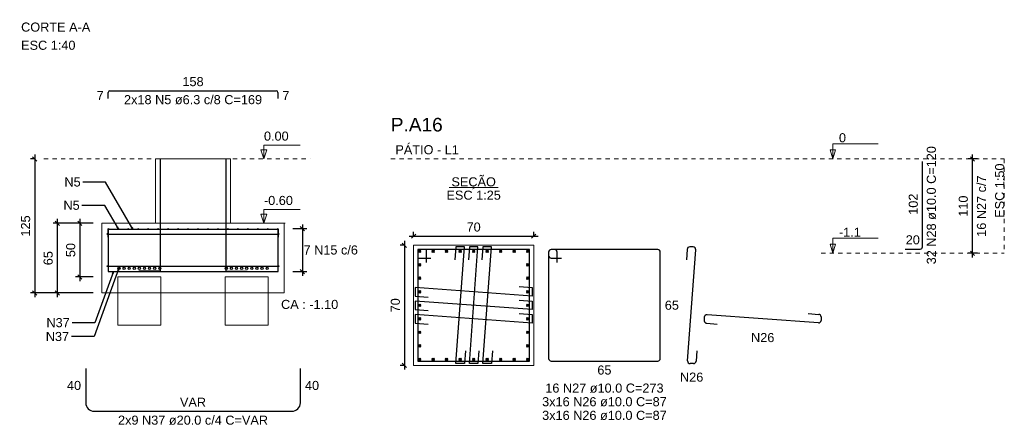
# Model space of a CAD drawing. Header units: millimetres. Extents: x 10 to 1250, y -62 to 528.
# Tile 796 of 909: x 711 to 734, y 85 to 95. Entities that reach past the tile are written whole.
import ezdxf

# ---------------------------------------------------------------- set-up
doc = ezdxf.new("R2010")
doc.units = ezdxf.units.MM
doc.header["$LTSCALE"] = 0.05
doc.linetypes.add('DOT', pattern=[6.35, 0, -6.35])
for name, color, linetype, lineweight in [('Descrição da armadura', 7, 'Continuous', 5), ('DT-Barras na forma', 2, 'Continuous', 30), ('DT-Barras no corte', 5, 'Continuous', 5), ('DT-Barras rebatidas', 2, 'Continuous', 30), ('DT-Cotas', 9, 'Continuous', 5), ('DT-Forma', 5, 'Continuous', 5), ('DT-Pontilhado', 9, 'DOT', 5), ('DT-Textos', 7, 'Continuous', 5), ('DT-Título', 3, 'Continuous', 20), ('Textos armaduras', 7, 'Continuous', 5)]:
    doc.layers.add(name, color=color, linetype=linetype, lineweight=lineweight)
doc.styles.add('Arial', font='arial.ttf')
doc.styles.get("Standard").update_dxf_attribs({"font": 'arial.ttf'})
doc.dimstyles.get("Standard").update_dxf_attribs({"dimtxt": 0.18, "dimasz": 0.18, "dimexe": 0.18, "dimexo": 0.0625, "dimgap": 0.1, "dimtad": 1, "dimzin": 0, "dimdsep": 46, "dimtxsty": 'Standard', "dimblk": 'OBLIQUE', "dimcen": 0.1, "dimadec": 0, "dimazin": 0, "dimtfac": 1, "dimtofl": 0, "dimtmove": 0, "dimatfit": 3, "dimldrblk": 'OBLIQUE', "dimfxl": 1, "dimtolj": 1, "dimtzin": 0, "dimarcsym": 1})
doc.dimstyles.new('UM_25.000000', dxfattribs={"dimtxt": 0.18, "dimasz": 0.1, "dimexe": 0.1, "dimexo": 0.2, "dimgap": 0, "dimtad": 1, "dimtih": 1, "dimtoh": 1, "dimdec": 1, "dimlfac": 25, "dimzin": 0, "dimdsep": 46, "dimtxsty": 'Standard', "dimcen": 0.09, "dimdle": 0.1, "dimadec": 1, "dimazin": 2, "dimtfac": 1, "dimtdec": 4, "dimtofl": 0, "dimtmove": 0, "dimatfit": 3, "dimfxl": 1, "dimtolj": 1, "dimarcsym": 0})
doc.dimstyles.new('UM_40.000000', dxfattribs={"dimtxt": 0.18, "dimasz": 0.1, "dimexe": 0.1, "dimexo": 0.2, "dimgap": 0, "dimtad": 1, "dimtih": 1, "dimtoh": 1, "dimdec": 1, "dimlfac": 40, "dimzin": 0, "dimdsep": 46, "dimtxsty": 'Standard', "dimcen": 0.09, "dimdle": 0.1, "dimadec": 1, "dimazin": 2, "dimtfac": 1, "dimtdec": 4, "dimtofl": 0, "dimtmove": 0, "dimatfit": 3, "dimfxl": 1, "dimtolj": 1, "dimarcsym": 0})
doc.dimstyles.new('UM_50.000000', dxfattribs={"dimtxt": 0.18, "dimasz": 0.1, "dimexe": 0.1, "dimexo": 0.2, "dimgap": 0.1, "dimtad": 1, "dimdec": 1, "dimlfac": 50, "dimzin": 0, "dimdsep": 46, "dimtxsty": 'Standard', "dimblk": 'OBLIQUE', "dimcen": 0.09, "dimdle": 0.1, "dimadec": 1, "dimazin": 2, "dimtfac": 1, "dimtdec": 1, "dimtofl": 0, "dimtmove": 0, "dimatfit": 3, "dimldrblk": 'OBLIQUE', "dimfxl": 1, "dimtolj": 1, "dimarcsym": 1})

# ---------------------------------------------------------------- blocks, each defined once
blk = doc.blocks.new('_Oblique')
at = {"color": 0, "linetype": 'ByBlock', "lineweight": -2}
blk.add_line((-0.5, -0.5), (0.5, 0.5), dxfattribs=at)
blk = doc.blocks.new('*D1061')
at = {"layer": 'Defpoints', "color": 0, "transparency": 16777216}
for p in [(720.111, 89.555), (719.9, 86.755), (720.111, 86.755)]:
    blk.add_point(p, dxfattribs=at)
at = {"layer": 'DT-Cotas', "color": 0, "lineweight": -2, "transparency": 16777216}
for p, q in [((719.911, 89.555), (719.8, 89.555)), ((719.9, 89.655), (719.9, 86.655)), ((719.911, 86.755), (719.8, 86.755))]:
    blk.add_line(p, q, dxfattribs=at)
at = {"layer": 'DT-Cotas', "color": 0, "lineweight": -2, "transparency": 16777216, "xscale": 0.1, "yscale": 0.1, "zscale": 0.1}
for p, rotation in [((719.9, 89.555), 90), ((719.9, 86.755), 270)]:
    blk.add_blockref('_Oblique', p, dxfattribs=dict(at, rotation=rotation))
at = {"layer": 'DT-Cotas', "transparency": 16777216, "insert": (719.688, 88.155), "char_height": 0.2118, "attachment_point": 5, "rotation": 90, "style": 'Arial'}
blk.add_mtext('\\A1;70', dxfattribs=at)
blk = doc.blocks.new('*D1062')
at = {"layer": 'Defpoints', "color": 0, "transparency": 16777216}
for p in [(722.911, 89.767), (720.111, 89.555), (722.911, 89.555)]:
    blk.add_point(p, dxfattribs=at)
at = {"layer": 'DT-Cotas', "color": 0, "lineweight": -2, "transparency": 16777216}
for p, q in [((720.011, 89.767), (723.011, 89.767)), ((720.111, 89.755), (720.111, 89.867)), ((722.911, 89.755), (722.911, 89.867))]:
    blk.add_line(p, q, dxfattribs=at)
at = {"layer": 'DT-Cotas', "color": 0, "lineweight": -2, "transparency": 16777216, "xscale": 0.1, "yscale": 0.1, "zscale": 0.1, "rotation": 180}
blk.add_blockref('_Oblique', (720.111, 89.767), dxfattribs=at)
at = {"layer": 'DT-Cotas', "color": 0, "lineweight": -2, "transparency": 16777216, "xscale": 0.1, "yscale": 0.1, "zscale": 0.1}
blk.add_blockref('_Oblique', (722.911, 89.767), dxfattribs=at)
at = {"layer": 'DT-Cotas', "transparency": 16777216, "insert": (721.511, 89.978), "char_height": 0.2118, "attachment_point": 5, "rotation": 0.0057, "style": 'Arial'}
blk.add_mtext('\\A1;70', dxfattribs=at)
blk = doc.blocks.new('*D1063')
at = {"layer": 'Defpoints', "color": 0, "transparency": 16777216}
for p in [(733.13, 91.567), (733.448, 91.567), (733.448, 89.367)]:
    blk.add_point(p, dxfattribs=at)
at = {"layer": 'DT-Cotas', "color": 0, "lineweight": -2, "transparency": 16777216}
for p, q in [((733.248, 91.567), (733.03, 91.567)), ((733.13, 89.267), (733.13, 91.667)), ((733.248, 89.367), (733.03, 89.367))]:
    blk.add_line(p, q, dxfattribs=at)
at = {"layer": 'DT-Cotas', "color": 0, "lineweight": -2, "transparency": 16777216, "xscale": 0.1, "yscale": 0.1, "zscale": 0.1}
for p, rotation in [((733.13, 91.567), 90), ((733.13, 89.367), 270)]:
    blk.add_blockref('_Oblique', p, dxfattribs=dict(at, rotation=rotation))
blk = doc.blocks.new('*D1064')
at = {"layer": 'Defpoints', "color": 0, "transparency": 16777216}
for p in [(733.13, 91.567), (733.448, 91.567), (733.448, 89.367)]:
    blk.add_point(p, dxfattribs=at)
at = {"layer": 'DT-Cotas', "color": 0, "lineweight": -2, "transparency": 16777216}
for p, q in [((733.248, 91.567), (733.03, 91.567)), ((733.13, 89.267), (733.13, 91.667)), ((733.248, 89.367), (733.03, 89.367))]:
    blk.add_line(p, q, dxfattribs=at)
at = {"layer": 'DT-Cotas', "color": 0, "lineweight": -2, "transparency": 16777216, "xscale": 0.1, "yscale": 0.1, "zscale": 0.1}
for p, rotation in [((733.13, 91.567), 90), ((733.13, 89.367), 270)]:
    blk.add_blockref('_Oblique', p, dxfattribs=dict(at, rotation=rotation))
blk = doc.blocks.new('*D1065')
at = {"layer": 'Defpoints', "color": 0, "transparency": 16777216}
for p in [(733.13, 91.567), (733.448, 91.567), (733.448, 89.367)]:
    blk.add_point(p, dxfattribs=at)
at = {"layer": 'DT-Cotas', "color": 0, "lineweight": -2, "transparency": 16777216}
for p, q in [((733.248, 91.567), (733.03, 91.567)), ((733.13, 89.267), (733.13, 91.667)), ((733.248, 89.367), (733.03, 89.367))]:
    blk.add_line(p, q, dxfattribs=at)
at = {"layer": 'DT-Cotas', "color": 0, "lineweight": -2, "transparency": 16777216, "xscale": 0.1, "yscale": 0.1, "zscale": 0.1}
for p, rotation in [((733.13, 91.567), 90), ((733.13, 89.367), 270)]:
    blk.add_blockref('_Oblique', p, dxfattribs=dict(at, rotation=rotation))
blk = doc.blocks.new('*D1074')
at = {"layer": 'Defpoints', "color": 0, "transparency": 16777216}
for p in [(712.851, 90.067), (712.339, 88.817), (712.851, 88.817)]:
    blk.add_point(p, dxfattribs=at)
at = {"layer": 'DT-Cotas', "color": 0, "lineweight": -2, "transparency": 16777216}
for p, q in [((712.339, 90.167), (712.339, 88.717)), ((712.651, 90.067), (712.239, 90.067)), ((712.651, 88.817), (712.239, 88.817))]:
    blk.add_line(p, q, dxfattribs=at)
at = {"layer": 'DT-Cotas', "color": 0, "lineweight": -2, "transparency": 16777216, "xscale": 0.1, "yscale": 0.1, "zscale": 0.1}
for p, rotation in [((712.339, 90.067), 90), ((712.339, 88.817), 270)]:
    blk.add_blockref('_Oblique', p, dxfattribs=dict(at, rotation=rotation))
at = {"layer": 'DT-Cotas', "transparency": 16777216, "insert": (712.127, 89.442), "char_height": 0.2118, "attachment_point": 5, "rotation": 90, "style": 'Arial'}
blk.add_mtext('\\A1;50', dxfattribs=at)
blk = doc.blocks.new('*D1075')
at = {"layer": 'Defpoints', "color": 0, "transparency": 16777216}
for p in [(712.851, 90.067), (711.814, 88.442), (712.851, 88.442)]:
    blk.add_point(p, dxfattribs=at)
at = {"layer": 'DT-Cotas', "color": 0, "lineweight": -2, "transparency": 16777216}
for p, q in [((711.814, 90.167), (711.814, 88.342)), ((712.651, 90.067), (711.714, 90.067)), ((712.651, 88.442), (711.714, 88.442))]:
    blk.add_line(p, q, dxfattribs=at)
at = {"layer": 'DT-Cotas', "color": 0, "lineweight": -2, "transparency": 16777216, "xscale": 0.1, "yscale": 0.1, "zscale": 0.1}
for p, rotation in [((711.814, 90.067), 90), ((711.814, 88.442), 270)]:
    blk.add_blockref('_Oblique', p, dxfattribs=dict(at, rotation=rotation))
at = {"layer": 'DT-Cotas', "transparency": 16777216, "insert": (711.602, 89.254), "char_height": 0.2118, "attachment_point": 5, "rotation": 90, "style": 'Arial'}
blk.add_mtext('\\A1;65', dxfattribs=at)
blk = doc.blocks.new('*D1076')
at = {"layer": 'Defpoints', "color": 0, "transparency": 16777216}
for p in [(711.501, 91.567), (711.289, 88.442), (712.851, 88.442)]:
    blk.add_point(p, dxfattribs=at)
at = {"layer": 'DT-Cotas', "color": 0, "lineweight": -2, "transparency": 16777216}
for p, q in [((711.301, 91.567), (711.189, 91.567)), ((711.289, 91.667), (711.289, 88.342)), ((712.651, 88.442), (711.189, 88.442))]:
    blk.add_line(p, q, dxfattribs=at)
at = {"layer": 'DT-Cotas', "color": 0, "lineweight": -2, "transparency": 16777216, "xscale": 0.1, "yscale": 0.1, "zscale": 0.1}
for p, rotation in [((711.289, 91.567), 90), ((711.289, 88.442), 270)]:
    blk.add_blockref('_Oblique', p, dxfattribs=dict(at, rotation=rotation))
at = {"layer": 'DT-Cotas', "transparency": 16777216, "insert": (711.077, 90.004), "char_height": 0.2118, "attachment_point": 5, "rotation": 90, "style": 'Arial'}
blk.add_mtext('\\A1;125', dxfattribs=at)
blk = doc.blocks.new('*D1066')
at = {"layer": 'Defpoints', "color": 0, "transparency": 16777216}
for p in [(717.101, 89.942), (717.101, 88.942), (717.524, 88.942)]:
    blk.add_point(p, dxfattribs=at)
at = {"layer": 'DT-Cotas', "color": 0, "lineweight": -2, "transparency": 16777216}
for p, q in [((717.301, 89.942), (717.624, 89.942)), ((717.524, 90.042), (717.524, 88.842)), ((717.301, 88.942), (717.624, 88.942))]:
    blk.add_line(p, q, dxfattribs=at)
at = {"layer": 'DT-Cotas', "color": 0, "lineweight": -2, "transparency": 16777216, "xscale": 0.1, "yscale": 0.1, "zscale": 0.1}
for p, rotation in [((717.524, 89.942), 90), ((717.524, 88.942), 270)]:
    blk.add_blockref('_Oblique', p, dxfattribs=dict(at, rotation=rotation))

msp = doc.modelspace()

# ---------------------------------------------------------------- linework, layer by layer
at = {"layer": 'DT-Barras na forma'}
for p, q in [((712.9856, 89.817), (716.9656, 89.817)), ((712.9856, 89.067), (716.9656, 89.067))]:
    msp.add_line(p, q, dxfattribs=at)
for points in [[(714.2131, 91.567), (714.2131, 88.9545), (713.7131, 88.9545)], [(715.7381, 91.567), (715.7381, 88.9545), (716.2381, 88.9545)], [(712.9956, 89.942), (712.9956, 88.942), (716.9556, 88.942), (716.9556, 89.942)], [(712.9956, 89.7451), (712.9956, 89.9262), (716.9556, 89.9262), (716.9556, 89.7451)], [(720.4115, 89.1549), (720.4115, 89.4549), (720.2115, 89.4549), (720.2115, 86.8549), (722.8115, 86.8549), (722.8115, 89.4549), (720.2115, 89.4549), (720.2115, 89.2549), (720.5115, 89.2549)], [(721.3185, 87.0941), (721.2965, 86.7949), (721.0965, 86.7949), (721.2965, 89.5149), (721.0965, 89.5149), (721.0745, 89.2157)], [(721.6335, 87.0941), (721.6115, 86.7949), (721.4115, 86.7949), (721.6115, 89.5149), (721.4115, 89.5149), (721.3895, 89.2157)], [(721.9485, 87.0941), (721.9265, 86.7949), (721.7265, 86.7949), (721.9265, 89.5149), (721.7265, 89.5149), (721.7045, 89.2157)], [(722.5723, 88.5919), (722.8715, 88.5699), (722.8715, 88.3699), (720.1515, 88.5699), (720.1515, 88.3699), (720.4507, 88.3479)], [(722.5723, 88.2769), (722.8715, 88.2549), (722.8715, 88.0549), (720.1515, 88.2549), (720.1515, 88.0549), (720.4507, 88.0329)], [(722.5723, 87.9619), (722.8715, 87.9399), (722.8715, 87.7399), (720.1515, 87.9399), (720.1515, 87.7399), (720.4507, 87.7179)]]:
    msp.add_lwpolyline(points, dxfattribs=at)
for centre, radius in [((712.9956, 89.942), 0), ((712.9956, 89.942), 0), ((713.0035, 89.9341), 0.00788), ((713.2355, 89.9341), 0.00788), ((713.4675, 89.9341), 0.00788), ((713.6995, 89.9341), 0.00788), ((713.9315, 89.9341), 0.00788), ((714.1635, 89.9341), 0.00788), ((714.3955, 89.9341), 0.00788), ((714.6276, 89.9341), 0.00788), ((714.8596, 89.9341), 0.00788), ((715.0916, 89.9341), 0.00788), ((715.3236, 89.9341), 0.00788), ((715.5556, 89.9341), 0.00788), ((715.7876, 89.9341), 0.00788), ((716.0196, 89.9341), 0.00788), ((716.2517, 89.9341), 0.00788), ((716.4837, 89.9341), 0.00788), ((716.7157, 89.9341), 0.00788), ((716.9477, 89.9341), 0.00788), ((712.9856, 89.817), 0.01), ((716.9656, 89.817), 0.01), ((712.9856, 89.067), 0.01), ((713.2506, 89.017), 0.025), ((713.3693, 89.017), 0.025), ((713.4881, 89.017), 0.025), ((713.6068, 89.017), 0.025), ((713.7256, 89.017), 0.025), ((713.8443, 89.017), 0.025), ((713.9631, 89.017), 0.025), ((714.0818, 89.017), 0.025), ((714.2006, 89.017), 0.025), ((715.7506, 89.017), 0.025), ((715.8693, 89.017), 0.025), ((715.9881, 89.017), 0.025), ((716.1068, 89.017), 0.025), ((716.2256, 89.017), 0.025), ((716.3443, 89.017), 0.025), ((716.4631, 89.017), 0.025), ((716.5818, 89.017), 0.025), ((716.7006, 89.017), 0.025), ((716.9656, 89.067), 0.01)]:
    msp.add_circle(centre, radius, dxfattribs=at)
at = {"layer": 'DT-Barras no corte'}
for p, q in [((720.2215, 89.3849), (720.2815, 89.4449)), ((720.2215, 89.4449), (720.2815, 89.3849)), ((720.5365, 89.3849), (720.5965, 89.4449)), ((720.5365, 89.4449), (720.5965, 89.3849)), ((720.8515, 89.3849), (720.9115, 89.4449)), ((720.8515, 89.4449), (720.9115, 89.3849)), ((721.1665, 89.3849), (721.2265, 89.4449)), ((721.1665, 89.4449), (721.2265, 89.3849)), ((721.4815, 89.3849), (721.5415, 89.4449)), ((721.4815, 89.4449), (721.5415, 89.3849)), ((721.7965, 89.3849), (721.8565, 89.4449)), ((721.7965, 89.4449), (721.8565, 89.3849)), ((722.1115, 89.3849), (722.1715, 89.4449)), ((722.1115, 89.4449), (722.1715, 89.3849)), ((722.4265, 89.3849), (722.4865, 89.4449)), ((722.4265, 89.4449), (722.4865, 89.3849)), ((722.7415, 89.3849), (722.8015, 89.4449)), ((722.7415, 89.4449), (722.8015, 89.3849)), ((720.2215, 89.0699), (720.2815, 89.1299)), ((720.2215, 89.1299), (720.2815, 89.0699)), ((722.7415, 89.0699), (722.8015, 89.1299)), ((722.7415, 89.1299), (722.8015, 89.0699)), ((720.2215, 88.7549), (720.2815, 88.8149)), ((720.2215, 88.8149), (720.2815, 88.7549)), ((722.7415, 88.7549), (722.8015, 88.8149)), ((722.7415, 88.8149), (722.8015, 88.7549)), ((720.2215, 88.4399), (720.2815, 88.4999)), ((720.2215, 88.4999), (720.2815, 88.4399)), ((722.7415, 88.4399), (722.8015, 88.4999)), ((722.7415, 88.4999), (722.8015, 88.4399)), ((720.2215, 88.1249), (720.2815, 88.1849)), ((720.2215, 88.1849), (720.2815, 88.1249)), ((722.7415, 88.1249), (722.8015, 88.1849)), ((722.7415, 88.1849), (722.8015, 88.1249)), ((720.2215, 87.8099), (720.2815, 87.8699)), ((720.2215, 87.8699), (720.2815, 87.8099)), ((722.7415, 87.8099), (722.8015, 87.8699)), ((722.7415, 87.8699), (722.8015, 87.8099)), ((720.2215, 87.4949), (720.2815, 87.5549)), ((720.2215, 87.5549), (720.2815, 87.4949)), ((722.7415, 87.4949), (722.8015, 87.5549)), ((722.7415, 87.5549), (722.8015, 87.4949)), ((720.2215, 87.1799), (720.2815, 87.2399)), ((720.2215, 87.2399), (720.2815, 87.1799)), ((722.7415, 87.1799), (722.8015, 87.2399)), ((722.7415, 87.2399), (722.8015, 87.1799)), ((720.2215, 86.8649), (720.2815, 86.9249)), ((720.2215, 86.9249), (720.2815, 86.8649)), ((720.5365, 86.8649), (720.5965, 86.9249)), ((720.5365, 86.9249), (720.5965, 86.8649)), ((720.8515, 86.8649), (720.9115, 86.9249)), ((720.8515, 86.9249), (720.9115, 86.8649)), ((721.1665, 86.8649), (721.2265, 86.9249)), ((721.1665, 86.9249), (721.2265, 86.8649)), ((721.4815, 86.8649), (721.5415, 86.9249)), ((721.4815, 86.9249), (721.5415, 86.8649)), ((721.7965, 86.8649), (721.8565, 86.9249)), ((721.7965, 86.9249), (721.8565, 86.8649)), ((722.1115, 86.8649), (722.1715, 86.9249)), ((722.1115, 86.9249), (722.1715, 86.8649)), ((722.4265, 86.8649), (722.4865, 86.9249)), ((722.4265, 86.9249), (722.4865, 86.8649)), ((722.7415, 86.8649), (722.8015, 86.9249)), ((722.7415, 86.9249), (722.8015, 86.8649))]:
    msp.add_line(p, q, dxfattribs=at)
for centre in [(720.2515, 89.4149), (720.5665, 89.4149), (720.8815, 89.4149), (721.1965, 89.4149), (721.5115, 89.4149), (721.8265, 89.4149), (722.1415, 89.4149), (722.4565, 89.4149), (722.7715, 89.4149), (720.2515, 89.0999), (722.7715, 89.0999), (720.2515, 88.7849), (722.7715, 88.7849), (720.2515, 88.4699), (722.7715, 88.4699), (720.2515, 88.1549), (722.7715, 88.1549), (720.2515, 87.8399), (722.7715, 87.8399), (720.2515, 87.5249), (722.7715, 87.5249), (720.2515, 87.2099), (722.7715, 87.2099), (720.2515, 86.8949), (720.5665, 86.8949), (720.8815, 86.8949), (721.1965, 86.8949), (721.5115, 86.8949), (721.8265, 86.8949), (722.1415, 86.8949), (722.4565, 86.8949), (722.7715, 86.8949)]:
    msp.add_circle(centre, 0.03, dxfattribs=at)
at = {"layer": 'DT-Barras rebatidas'}
for p, q in [((713.0006, 92.9743), (713.0006, 93.1161)), ((713.04, 93.1555), (716.9112, 93.1555)), ((716.9506, 93.1161), (716.9506, 92.9743)), ((731.965, 89.517), (731.965, 91.509)), ((723.3974, 89.4549), (723.3174, 89.4549)), ((725.7974, 89.4549), (723.3174, 89.4549)), ((726.4847, 89.4593), (726.4667, 89.2157)), ((726.4935, 86.8593), (726.684, 89.4505)), ((726.6242, 89.5149), (726.5445, 89.5149)), ((731.565, 89.467), (731.915, 89.467)), ((723.2574, 89.3949), (723.2574, 86.9149)), ((723.2574, 89.3949), (723.2574, 89.3149)), ((723.3174, 89.2549), (723.5574, 89.2549)), ((723.4574, 89.1549), (723.4574, 89.3949)), ((725.8574, 86.9149), (725.8574, 89.3949)), ((726.8842, 87.8753), (726.8842, 87.7956)), ((729.5398, 87.7446), (726.9486, 87.9351)), ((729.3051, 87.9619), (729.5486, 87.944)), ((729.6042, 87.8841), (729.6042, 87.8044)), ((726.9398, 87.7358), (727.1834, 87.7179)), ((726.7107, 87.0941), (726.6928, 86.8505)), ((723.3174, 86.8549), (725.7974, 86.8549)), ((726.633, 86.7949), (726.5533, 86.7949)), ((712.4747, 86.6835), (712.4747, 85.8835)), ((717.4765, 85.8835), (717.4765, 86.6835)), ((712.6747, 85.6835), (717.2765, 85.6835))]:
    msp.add_line(p, q, dxfattribs=at)
for centre, radius, start, end in [((713.04, 93.1161), 0.0394, 90, 180), ((716.9112, 93.1161), 0.0394, 0, 90), ((723.3174, 89.3949), 0.06, 90, 180), ((723.3174, 89.3949), 0.06, 90, 180), ((723.3974, 89.3949), 0.06, 0, 90), ((725.7974, 89.3949), 0.06, 0, 90), ((726.5445, 89.4549), 0.06, 90, 175.79464), ((726.6242, 89.4549), 0.06, 355.79464, 90), ((731.915, 89.517), 0.05, 270, 0), ((723.3174, 89.3149), 0.06, 180, 270), ((726.9442, 87.8753), 0.06, 85.79464, 180), ((729.5442, 87.8841), 0.06, 0, 85.79464), ((726.9442, 87.7956), 0.06, 180, 265.79464), ((729.5442, 87.8044), 0.06, 265.79464, 0), ((723.3174, 86.9149), 0.06, 180, 270), ((725.7974, 86.9149), 0.06, 270, 0), ((726.5533, 86.8549), 0.06, 175.79464, 270), ((726.633, 86.8549), 0.06, 270, 355.79464), ((712.6747, 85.8835), 0.2, 180, 270), ((717.2765, 85.8835), 0.2, 270, 0)]:
    msp.add_arc(centre, radius, start, end, dxfattribs=at)
at = {"layer": 'DT-Forma'}
for points in [[(714.1006, 90.067), (714.1006, 91.567), (715.8506, 91.567), (715.8506, 90.067), (714.1006, 90.067)], [(712.8506, 90.067), (712.8506, 88.442), (717.1006, 88.442), (717.1006, 90.067), (712.8506, 90.067)], [(720.1115, 86.7549), (722.9115, 86.7549), (722.9115, 89.5549), (720.1115, 89.5549), (720.1115, 86.7549)], [(713.2256, 87.692), (713.2256, 88.817), (714.2256, 88.817), (714.2256, 87.692), (713.2256, 87.692)], [(715.7256, 87.692), (715.7256, 88.817), (716.7256, 88.817), (716.7256, 87.692), (715.7256, 87.692)]]:
    msp.add_lwpolyline(points, close=True, dxfattribs=at)
at = {"layer": 'DT-Pontilhado', "ltscale": 0.2}
for p, q in [((711.5006, 91.567), (717.7006, 91.567)), ((719.582, 91.567), (733.8712, 91.567)), ((733.8712, 91.567), (733.8712, 89.367)), ((715.8506, 90.067), (717.1214, 90.067)), ((729.6042, 89.367), (733.8712, 89.367))]:
    msp.add_line(p, q, dxfattribs=at)
at = {"layer": 'DT-Textos'}
msp.add_line((720.9393, 90.8998), (722.0837, 90.8998), dxfattribs=at)
for points in [[(716.6978, 91.7788), (716.6272, 91.567), (716.5566, 91.7788), (716.6978, 91.7788)], [(716.6978, 90.2788), (716.6272, 90.067), (716.5566, 90.2788), (716.6978, 90.2788)]]:
    msp.add_lwpolyline(points, close=True, dxfattribs=at)
for points in [[(716.6272, 91.567), (716.6272, 91.8847), (717.4744, 91.8847)], [(729.8796, 91.567), (729.9431, 91.7788), (729.816, 91.7788), (729.8796, 91.567), (729.8796, 91.917), (730.9296, 91.917)], [(716.6272, 90.067), (716.6272, 90.3847), (717.4744, 90.3847)], [(729.8796, 89.367), (729.9431, 89.5788), (729.816, 89.5788), (729.8796, 89.367), (729.8796, 89.717), (730.9296, 89.717)]]:
    msp.add_lwpolyline(points, dxfattribs=at)

# ---------------------------------------------------------------- texts
at = {"layer": 'Descrição da armadura', "linetype": 'Continuous', "char_height": 0.2118, "attachment_point": 8, "line_spacing_factor": 0.798, "style": 'Arial'}
for s, insert, width in [('2x18 N5 ø6.3 c/8 C=169', (714.9756, 92.8378), 6.447545), ('7 N15 c/6', (718.1824, 89.3361), 2.507973), ('N26', (728.2442, 87.2943), 1.088351), ('N26', (726.5887, 86.3713), 1.088351), ('16 N27 ø10.0 C=273', (724.5574, 86.1136), 5.524605), ('3x16 N26 ø10.0 C=87', (724.5574, 85.7959), 5.749226), ('2x9 N37 ø20.0 c/4 C=VAR', (714.9756, 85.3658), 7.007509), ('3x16 N26 ø10.0 C=87', (724.5574, 85.4782), 5.749226)]:
    msp.add_mtext(s, dxfattribs=dict(at, insert=insert, width=width))
at = {"layer": 'Descrição da armadura', "linetype": 'Continuous', "char_height": 0.2118, "attachment_point": 8, "rotation": 90, "line_spacing_factor": 0.798, "style": 'Arial'}
for s, insert, width in [('32 N28 ø10.0 C=120', (732.2827, 90.488), 5.524605), ('16 N27 c/7', (733.4476, 90.467), 2.869342)]:
    msp.add_mtext(s, dxfattribs=dict(at, insert=insert, width=width))
at = {"layer": 'DT-Cotas', "linetype": 'Continuous', "char_height": 0.2118, "attachment_point": 9, "line_spacing_factor": 0.798, "style": 'Arial'}
for s, insert, width in [('N5', (712.3578, 90.9209), 0.758398), ('N5', (712.3353, 90.3785), 0.758398), ('N37', (712.1035, 87.6419), 1.088351), ('N37', (712.0886, 87.3189), 1.088351)]:
    msp.add_mtext(s, dxfattribs=dict(at, insert=insert, width=width))
at = {"layer": 'DT-Cotas', "linetype": 'Continuous', "insert": (733.024, 90.467), "char_height": 0.2118, "width": 0.989858, "attachment_point": 8, "rotation": 90, "line_spacing_factor": 0.798, "style": 'Arial'}
msp.add_mtext('110', dxfattribs=at)
at = {"layer": 'DT-Textos', "char_height": 0.2118, "attachment_point": 7, "line_spacing_factor": 0.798, "style": 'Arial'}
for s, insert, width in [('CORTE A-A', (710.9711, 94.5322), 3.190327), ('ESC 1:40', (710.9711, 94.1086), 2.507973), ('0.00', (716.6272, 91.9906), 1.140404), ('0', (730.0196, 91.952), 0.325871), ('-0.60', (716.6272, 90.4906), 1.335526), ('-1.1', (730.0196, 89.752), 1.009655), ('CA : -1.10', (717.0256, 88.067), 2.637863)]:
    msp.add_mtext(s, dxfattribs=dict(at, insert=insert, width=width))
at = {"layer": 'DT-Textos', "linetype": 'Continuous', "char_height": 0.2118, "line_spacing_factor": 0.798, "style": 'Arial'}
for s, insert, width, attachment_point in [('PÁTIO - L1', (719.6879, 91.6729), 2.930546, 7), ('SEÇÃO', (721.5117, 90.862), 2.051353, 8), ('ESC 1:25', (721.5115, 90.6139), 2.507973, 8)]:
    msp.add_mtext(s, dxfattribs=dict(at, insert=insert, width=width, attachment_point=attachment_point))
at = {"layer": 'DT-Textos', "linetype": 'Continuous', "insert": (733.8712, 91.4611), "char_height": 0.2118, "width": 2.507973, "attachment_point": 9, "rotation": 90, "line_spacing_factor": 0.798, "style": 'Arial'}
msp.add_mtext('ESC 1:50', dxfattribs=at)
at = {"layer": 'DT-Título', "linetype": 'Continuous', "insert": (719.582, 92.2024), "char_height": 0.3177, "width": 2.660275, "attachment_point": 7, "line_spacing_factor": 0.798, "style": 'Arial'}
msp.add_mtext('P.A16', dxfattribs=at)
at = {"layer": 'Textos armaduras', "linetype": 'Continuous', "char_height": 0.2118, "attachment_point": 7, "line_spacing_factor": 0.798, "style": 'Arial'}
for s, insert, width in [('158', (714.7281, 93.2614), 0.989858), ('7', (712.7297, 92.9393), 0.329953), ('7', (717.0565, 92.9393), 0.329953), ('20', (731.575, 89.5729), 0.659905), ('65', (725.9633, 88.049), 0.659905), ('65', (724.3924, 86.5372), 0.659905), ('40', (712.0388, 86.1776), 0.659905), ('40', (717.5824, 86.1776), 0.659905), ('VAR', (714.6706, 85.7894), 1.219869)]:
    msp.add_mtext(s, dxfattribs=dict(at, insert=insert, width=width))
at = {"layer": 'Textos armaduras', "linetype": 'Continuous', "insert": (731.8591, 90.2655), "char_height": 0.2118, "width": 0.989858, "attachment_point": 7, "rotation": 90, "line_spacing_factor": 0.798, "style": 'Arial'}
msp.add_mtext('102', dxfattribs=at)

# ---------------------------------------------------------------- dimensions: what is measured, and where the dimension line sits
at = {"layer": 'DT-Cotas'}
for base, p1, p2, dimstyle, override, picture, middle in [((711.2888, 88.442), (711.5006, 91.567), (712.8506, 88.442), 'UM_40.000000', {"dimtxt": 0.2118, "dimasz": 0.1, "dimexe": 0.1, "dimexo": 0.2, "dimtad": 1, "dimtih": 0, "dimtoh": 0, "dimdec": 1, "dimlfac": 40, "dimzin": 8, "dimtxsty": 'Arial', "dimblk": 'Oblique', "dimblk1": 'Oblique', "dimblk2": 'Oblique', "dimsah": 1, "dimdle": 0.1, "dimse1": 0, "dimse2": 0, "dimclrt": 256, "dimadec": 1, "dimazin": 3, "dimtmove": 2, "dimldrblk": 'Oblique'}, '*D1076', (711.077, 90.0045)), ((711.8138, 88.442), (712.8506, 90.067), (712.8506, 88.442), 'UM_40.000000', {"dimtxt": 0.2118, "dimasz": 0.1, "dimexe": 0.1, "dimexo": 0.2, "dimtad": 1, "dimtih": 0, "dimtoh": 0, "dimdec": 1, "dimlfac": 40, "dimzin": 8, "dimtxsty": 'Arial', "dimblk": 'Oblique', "dimblk1": 'Oblique', "dimblk2": 'Oblique', "dimsah": 1, "dimdle": 0.1, "dimse1": 0, "dimse2": 0, "dimclrt": 256, "dimadec": 1, "dimazin": 3, "dimtmove": 2, "dimldrblk": 'Oblique'}, '*D1075', (711.602, 89.2545)), ((712.3388, 88.817), (712.8506, 90.067), (712.8506, 88.817), 'UM_40.000000', {"dimtxt": 0.2118, "dimasz": 0.1, "dimexe": 0.1, "dimexo": 0.2, "dimtad": 1, "dimtih": 0, "dimtoh": 0, "dimdec": 1, "dimlfac": 40, "dimzin": 8, "dimtxsty": 'Arial', "dimblk": 'Oblique', "dimblk1": 'Oblique', "dimblk2": 'Oblique', "dimsah": 1, "dimdle": 0.1, "dimse1": 0, "dimse2": 0, "dimclrt": 256, "dimadec": 1, "dimazin": 3, "dimtmove": 2, "dimldrblk": 'Oblique'}, '*D1074', (712.127, 89.442)), ((719.8997, 86.7549), (720.1115, 89.5549), (720.1115, 86.7549), 'UM_25.000000', {"dimtxt": 0.2118, "dimasz": 0.1, "dimexe": 0.1, "dimexo": 0.2, "dimtad": 1, "dimtih": 0, "dimtoh": 0, "dimdec": 1, "dimlfac": 25, "dimzin": 8, "dimtxsty": 'Arial', "dimblk": 'Oblique', "dimblk1": 'Oblique', "dimblk2": 'Oblique', "dimsah": 1, "dimdle": 0.1, "dimse1": 0, "dimse2": 0, "dimclrt": 256, "dimadec": 1, "dimazin": 3, "dimtmove": 2, "dimldrblk": 'Oblique'}, '*D1061', (719.6879, 88.1549))]:
    dim = msp.add_linear_dim(base=base, p1=p1, p2=p2, angle=90, dimstyle=dimstyle, override=override, dxfattribs=at)
    dim.commit()
    dim.dimension.update_dxf_attribs({"geometry": picture, "text_midpoint": middle, "dimtype": 160, "text_rotation": 90})
for base, p1, p2, dimstyle, override, picture, middle in [((733.1299, 91.567), (733.4476, 89.367), (733.4476, 91.567), 'UM_50.000000', {"dimtxt": 0.2118, "dimasz": 0.1, "dimexe": 0.1, "dimexo": 0.2, "dimtad": 1, "dimtih": 0, "dimtoh": 0, "dimdec": 1, "dimlfac": 50, "dimzin": 8, "dimtxsty": 'Arial', "dimblk": 'Oblique', "dimblk1": 'Oblique', "dimblk2": 'Oblique', "dimsah": 1, "dimdle": 0.1, "dimse1": 0, "dimse2": 0, "dimclrt": 256, "dimadec": 1, "dimazin": 3, "dimtmove": 2, "dimldrblk": 'Oblique'}, '*D1063', (732.9181, 90.467)), ((733.1299, 91.567), (733.4476, 89.367), (733.4476, 91.567), 'UM_50.000000', {"dimtxt": 0.2118, "dimasz": 0.1, "dimexe": 0.1, "dimexo": 0.2, "dimtad": 1, "dimtih": 0, "dimtoh": 0, "dimdec": 1, "dimlfac": 50, "dimzin": 8, "dimtxsty": 'Arial', "dimblk": 'Oblique', "dimblk1": 'Oblique', "dimblk2": 'Oblique', "dimsah": 1, "dimdle": 0.1, "dimse1": 0, "dimse2": 0, "dimclrt": 256, "dimadec": 1, "dimazin": 3, "dimtmove": 2, "dimldrblk": 'Oblique'}, '*D1064', (732.9181, 90.467)), ((733.1299, 91.567), (733.4476, 89.367), (733.4476, 91.567), 'UM_50.000000', {"dimtxt": 0.2118, "dimasz": 0.1, "dimexe": 0.1, "dimexo": 0.2, "dimtad": 1, "dimtih": 0, "dimtoh": 0, "dimdec": 1, "dimlfac": 50, "dimzin": 8, "dimtxsty": 'Arial', "dimblk": 'Oblique', "dimblk1": 'Oblique', "dimblk2": 'Oblique', "dimsah": 1, "dimdle": 0.1, "dimse1": 0, "dimse2": 0, "dimclrt": 256, "dimadec": 1, "dimazin": 3, "dimtmove": 2, "dimldrblk": 'Oblique'}, '*D1065', (732.9181, 90.467)), ((717.5242, 88.942), (717.1006, 89.942), (717.1006, 88.942), 'UM_40.000000', {"dimtxt": 0.2118, "dimasz": 0.1, "dimexe": 0.1, "dimexo": 0.2, "dimtad": 1, "dimtih": 0, "dimtoh": 0, "dimdec": 1, "dimlfac": 40, "dimzin": 8, "dimtxsty": 'Arial', "dimblk": 'Oblique', "dimblk1": 'Oblique', "dimblk2": 'Oblique', "dimsah": 1, "dimdle": 0.1, "dimse1": 0, "dimse2": 0, "dimclrt": 256, "dimadec": 1, "dimazin": 3, "dimtmove": 2, "dimldrblk": 'Oblique'}, '*D1066', (717.3124, 89.442))]:
    dim = msp.add_linear_dim(base=base, p1=p1, p2=p2, angle=90, text=' ', dimstyle=dimstyle, override=override, dxfattribs=at)
    dim.commit()
    dim.dimension.update_dxf_attribs({"geometry": picture, "text_midpoint": middle, "dimtype": 160, "text_rotation": 90})
dim = msp.add_linear_dim(base=(722.9115, 89.7667), p1=(720.1115, 89.5549), p2=(722.9115, 89.5549), dimstyle='UM_25.000000', override={"dimtxt": 0.2118, "dimasz": 0.1, "dimexe": 0.1, "dimexo": 0.2, "dimtad": 1, "dimtih": 0, "dimtoh": 0, "dimdec": 1, "dimlfac": 25, "dimzin": 8, "dimtxsty": 'Arial', "dimblk": 'Oblique', "dimblk1": 'Oblique', "dimblk2": 'Oblique', "dimsah": 1, "dimdle": 0.1, "dimse1": 0, "dimse2": 0, "dimclrt": 256, "dimadec": 1, "dimazin": 3, "dimtmove": 2, "dimldrblk": 'Oblique'}, dxfattribs=at)
dim.commit()
dim.dimension.update_dxf_attribs({"geometry": '*D1062', "text_midpoint": (721.5115, 89.9785), "dimtype": 160, "text_rotation": 0.00573})

# ---------------------------------------------------------------- leaders
for points in [[(713.5756, 89.9262), (712.9402, 91.0268), (712.4107, 91.0268)], [(713.2355, 89.9341), (712.9178, 90.4844), (712.3883, 90.4844)], [(713.2506, 89.017), (712.6711, 87.4248), (712.1416, 87.4248)], [(713.1206, 88.942), (712.6859, 87.7478), (712.1564, 87.7478)]]:
    msp.add_leader(points, dimstyle='Standard', override={"dimasz": 0.05, "dimldrblk": 'Closed'}, dxfattribs=at)

doc.saveas('drawing.dxf')
